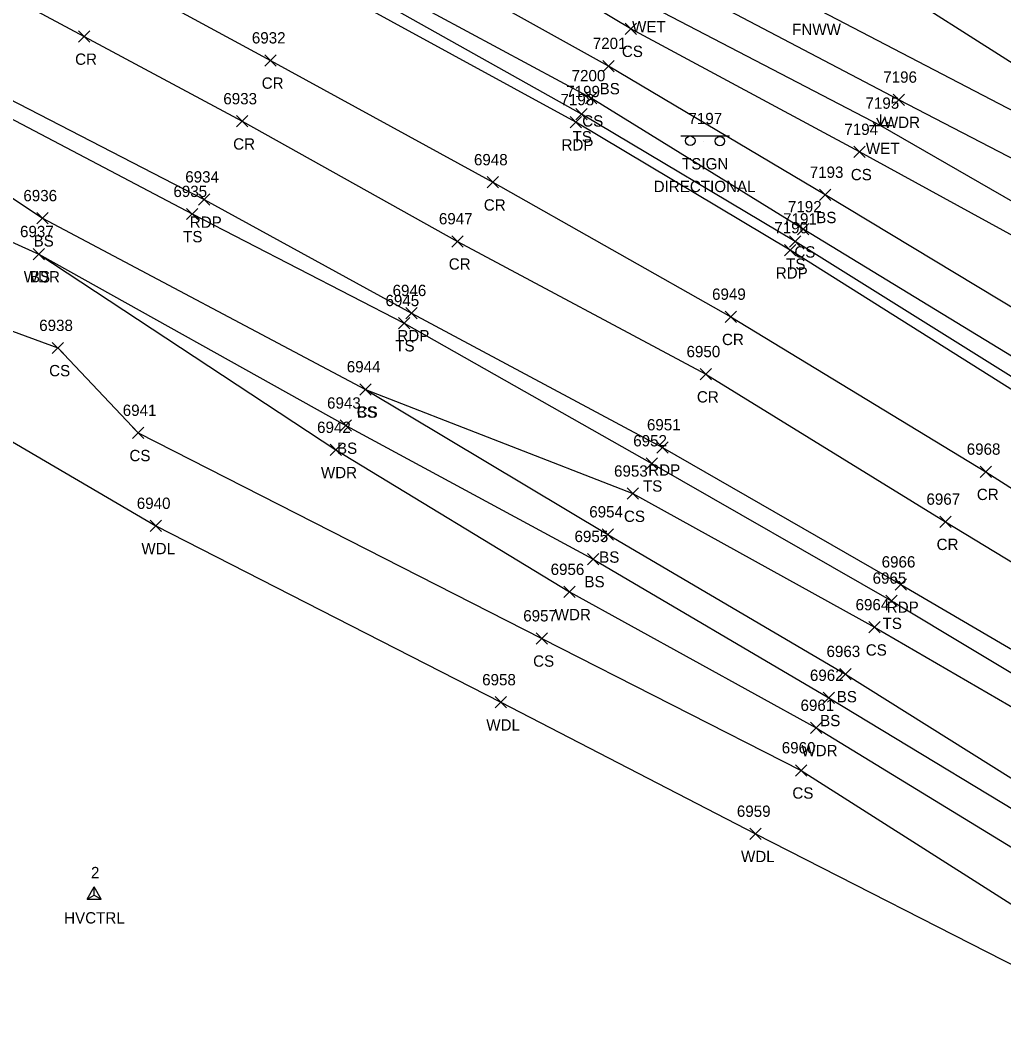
# Model space of a CAD drawing. Extents: x 1462089 to 1464015, y 730534 to 736144.
# Drawn here: x 1462869.4 to 1463043.1, y 731663.4 to 731843.3 of the extents above; entities that cross this region are included whole.
import ezdxf

# ---------------------------------------------------------------- set-up
doc = ezdxf.new("R2010")
doc.units = 0
for name, color, linetype in [('C_A', 7, 'Continuous'), ('C_I', 7, 'Continuous'), ('CPSM', 7, 'Continuous'), ('L_A', 7, 'Continuous'), ('L_I', 7, 'Continuous'), ('L_TIC', 7, 'Continuous'), ('LAWA', 7, 'Continuous'), ('LELB', 7, 'Continuous'), ('LFNC', 7, 'Continuous'), ('LWET', 7, 'Continuous'), ('P_A', 7, 'Continuous'), ('P_I', 7, 'Continuous'), ('P_TIC', 7, 'Continuous'), ('PET', 7, 'Continuous'), ('PRC', 7, 'Continuous'), ('S_A', 7, 'Continuous'), ('S_C', 7, 'Continuous'), ('S_I', 7, 'Continuous'), ('SSGN', 7, 'Continuous')]:
    doc.layers.add(name, color=color, linetype=linetype)

msp = doc.modelspace()

# ---------------------------------------------------------------- linework, layer by layer
at = {"layer": 'CPSM'}
for p, q in [((1462881.2, 731688.06), (1462882.45, 731690.23)), ((1462883.7, 731688.06), (1462882.45, 731690.23)), ((1462882.45, 731688.78), (1462882.45, 731690.23)), ((1462881.2, 731688.06), (1462882.45, 731688.78)), ((1462881.2, 731688.06), (1462883.7, 731688.06)), ((1462882.45, 731688.78), (1462882.45, 731688.78)), ((1462882.45, 731688.78), (1462883.7, 731688.06))]:
    msp.add_line(p, q, dxfattribs=at)
at = {"layer": 'L_TIC'}
for points in [[(1462976.2, 731840.84), (1462978.2, 731842.84)], [(1462978.2, 731840.84), (1462976.2, 731842.84)], [(1462972.27, 731834.25), (1462974.27, 731836.25)], [(1462974.27, 731834.25), (1462972.27, 731836.25)], [(1462969.2, 731828.55), (1462971.2, 731830.55)], [(1462971.2, 731828.55), (1462969.2, 731830.55)], [(1463023.55, 731828.3), (1463025.55, 731830.3)], [(1463025.55, 731828.3), (1463023.55, 731830.3)], [(1462967.52, 731825.75), (1462969.52, 731827.75)], [(1462969.52, 731825.75), (1462967.52, 731827.75)], [(1463016.63, 731819.07), (1463018.63, 731821.07)], [(1463018.63, 731819.07), (1463016.63, 731821.07)], [(1463010.52, 731811.49), (1463012.52, 731813.49)], [(1463012.52, 731811.49), (1463010.52, 731813.49)], [(1462898.75, 731808.11), (1462900.75, 731810.11)], [(1462900.75, 731808.11), (1462898.75, 731810.11)], [(1462872.31, 731807.36), (1462874.31, 731809.36)], [(1462874.31, 731807.36), (1462872.31, 731809.36)], [(1463006.66, 731805.41), (1463008.66, 731807.41)], [(1463008.66, 731805.41), (1463006.66, 731807.41)], [(1463005.24, 731803.25), (1463007.24, 731805.25)], [(1463007.24, 731803.25), (1463005.24, 731805.25)], [(1462871.66, 731801.02), (1462873.66, 731803.02)], [(1462873.66, 731801.02), (1462871.66, 731803.02)], [(1462871.66, 731801.02), (1462873.66, 731803.02)], [(1462873.66, 731801.02), (1462871.66, 731803.02)], [(1462936.21, 731788.83), (1462938.21, 731790.83)], [(1462938.21, 731788.83), (1462936.21, 731790.83)], [(1462875.05, 731784.44), (1462877.05, 731786.44)], [(1462877.05, 731784.44), (1462875.05, 731786.44)], [(1462929.37, 731777.13), (1462931.37, 731779.13)], [(1462931.37, 731777.13), (1462929.37, 731779.13)], [(1462929.37, 731777.13), (1462931.37, 731779.13)], [(1462931.37, 731777.13), (1462929.37, 731779.13)], [(1462925.89, 731770.73), (1462927.89, 731772.73)], [(1462927.89, 731770.73), (1462925.89, 731772.73)], [(1462889.24, 731769.44), (1462891.24, 731771.44)], [(1462891.24, 731769.44), (1462889.24, 731771.44)], [(1462924.12, 731766.43), (1462926.12, 731768.43)], [(1462926.12, 731766.43), (1462924.12, 731768.43)], [(1462979.95, 731764.06), (1462981.95, 731766.06)], [(1462981.95, 731764.06), (1462979.95, 731766.06)], [(1462976.57, 731758.71), (1462978.57, 731760.71)], [(1462978.57, 731758.71), (1462976.57, 731760.71)], [(1462892.37, 731753.01), (1462894.37, 731755.01)], [(1462894.37, 731753.01), (1462892.37, 731755.01)], [(1462972.19, 731751.51), (1462974.19, 731753.51)], [(1462974.19, 731751.51), (1462972.19, 731753.51)], [(1462969.59, 731747.16), (1462971.59, 731749.16)], [(1462971.59, 731747.16), (1462969.59, 731749.16)], [(1462965.42, 731741.35), (1462967.42, 731743.35)], [(1462967.42, 731741.35), (1462965.42, 731743.35)], [(1463022.27, 731739.8), (1463024.27, 731741.8)], [(1463024.27, 731739.8), (1463022.27, 731741.8)], [(1463019.27, 731735.1), (1463021.27, 731737.1)], [(1463021.27, 731735.1), (1463019.27, 731737.1)], [(1462960.53, 731733.14), (1462962.53, 731735.14)], [(1462962.53, 731733.14), (1462960.53, 731735.14)], [(1463014.13, 731726.85), (1463016.13, 731728.85)], [(1463016.13, 731726.85), (1463014.13, 731728.85)], [(1462953.28, 731721.85), (1462955.28, 731723.85)], [(1462955.28, 731721.85), (1462953.28, 731723.85)], [(1463011.21, 731722.63), (1463013.21, 731724.63)], [(1463013.21, 731722.63), (1463011.21, 731724.63)], [(1463008.98, 731717.33), (1463010.98, 731719.33)], [(1463010.98, 731717.33), (1463008.98, 731719.33)], [(1463006.31, 731709.83), (1463008.31, 731711.83)], [(1463008.31, 731709.83), (1463006.31, 731711.83)], [(1462998.26, 731698.62), (1463000.26, 731700.62)], [(1463000.26, 731698.62), (1462998.26, 731700.62)]]:
    msp.add_lwpolyline(points, dxfattribs=at)
at = {"layer": 'LAWA'}
for points in [[(1463311.96, 731622), (1463278.7, 731651.95), (1463242.27, 731688.66), (1463214.16, 731713.87), (1463190.64, 731727.77), (1463168.75, 731741.23), (1463153.41, 731753.18), (1463111.89, 731780.35), (1463067.93, 731806.81), (1463024.55, 731829.3), (1462983.81, 731850.72), (1462938.23, 731873.49), (1462916.72, 731888.15), (1462896.14, 731897.65), (1462876.4, 731908.29), (1462876.4, 731914.39)], [(1462805.27, 731805.98), (1462804.13, 731815.27), (1462806.81, 731820.97), (1462826.92, 731816.96), (1462858.02, 731808.59), (1462872.66, 731802.02), (1462925.12, 731767.43), (1462966.42, 731742.35), (1463009.98, 731718.33), (1463055.99, 731690.17), (1463094.63, 731669.03), (1463139.35, 731640.42), (1463179.58, 731612.81), (1463214.59, 731589.17), (1463210.81, 731583.37)], [(1462805.27, 731805.98), (1462826.77, 731796.28), (1462854.2, 731779.64), (1462865.26, 731770.45), (1462893.37, 731754.01), (1462954.28, 731722.85), (1462999.26, 731699.62), (1463048.87, 731674.29), (1463083.94, 731655.26), (1463128.34, 731627.98), (1463169.28, 731606.28), (1463210.81, 731583.37)]]:
    msp.add_lwpolyline(points, dxfattribs=at)
at = {"layer": 'LELB'}
for points in [[(1463396.19, 731504.77), (1463360.34, 731535.74), (1463328.03, 731565.3), (1463291.69, 731597.04), (1463258.92, 731625.26), (1463221.75, 731655.41), (1463187.57, 731682.98), (1463146.65, 731711.82), (1463130.14, 731724.52), (1463092.05, 731747.1), (1463047.66, 731778.36), (1463006.24, 731804.25), (1462968.52, 731826.75), (1462925.13, 731851.11), (1462885.91, 731872.23), (1462850.91, 731891.69), (1462831.67, 731903.17), (1462825.51, 731911.03), (1462819.08, 731923.84), (1462816.37, 731942.01), (1462818.75, 731962.46)], [(1463373.81, 731553.63), (1463343.37, 731582.57), (1463304.41, 731614.6), (1463270.57, 731640.43), (1463232.2, 731673.38), (1463201.53, 731701.7), (1463185.73, 731720.67), (1463167.75, 731737.49), (1463147.83, 731747.9), (1463101.85, 731769.67), (1463060.3, 731796.74), (1463017.63, 731820.07), (1462977.2, 731841.84), (1462934.46, 731867.37), (1462912.27, 731880.33), (1462894.26, 731886.44), (1462857.44, 731901.64), (1462850.01, 731909.42), (1462852.15, 731911.99), (1462840.09, 731955.97)], [(1463403.82, 731510.15), (1463367.25, 731544.91), (1463335.04, 731573.15), (1463297.08, 731605.35), (1463264.62, 731633.53), (1463227.52, 731664.21), (1463193.34, 731691.35), (1463154.36, 731722.08), (1463139.07, 731736.07), (1463095.32, 731761.2), (1463053.81, 731787.02), (1463011.52, 731812.49), (1462973.27, 731835.25), (1462929.71, 731859.46), (1462890.35, 731878.34), (1462857.44, 731901.64), (1462838.4, 731907.65), (1462823.13, 731925.94), (1462820.91, 731943.54)], [(1463130.14, 731724.52), (1463094.09, 731750.72), (1463049.59, 731780.86), (1463007.66, 731806.41), (1462970.2, 731829.55), (1462926.42, 731853.19), (1462887.73, 731874.56), (1462853.47, 731894.43), (1462838.4, 731907.65)], [(1463079.06, 731809.61), (1463049.72, 731832.48), (1463016.97, 731853.36), (1462975.02, 731878.35), (1462934.94, 731902.98)], [(1462777.53, 731847.55), (1462783.89, 731848.95), (1462792.62, 731844.94), (1462809.44, 731847.48), (1462830.55, 731844.98), (1462862.91, 731828.5), (1462899.75, 731809.11), (1462937.21, 731789.83), (1462980.95, 731765.06), (1463023.27, 731740.8), (1463067.33, 731714.31), (1463106.9, 731688.57), (1463151.27, 731657.24), (1463190.95, 731627.91), (1463226.11, 731598.92), (1463258.26, 731572.27), (1463288.25, 731546.84), (1463319.07, 731520.52), (1463336.3, 731505.87), (1463346.87, 731495.96)], [(1462764.04, 731804.55), (1462766.37, 731810.86), (1462768.73, 731816.99), (1462775.09, 731830.85), (1462781.12, 731844.95), (1462782.98, 731843.84), (1462776.36, 731830.19), (1462770.33, 731816.45), (1462783.67, 731831.16), (1462788.4, 731841.18), (1462807.82, 731837.78), (1462827.91, 731833.67), (1462863.15, 731815.13), (1462873.31, 731808.36), (1462930.37, 731778.13), (1462973.19, 731752.51), (1463015.13, 731727.85), (1463059.14, 731700.18), (1463095.39, 731673.22)], [(1462803.87, 731628.84), (1462784.1, 731642.83), (1462766.67, 731650.07), (1462748.45, 731662.28), (1462746.61, 731676.37), (1462748.11, 731694.11), (1462759.39, 731726.93), (1462765.65, 731724.27), (1462767.81, 731749.29), (1462774.23, 731765.28), (1462783.38, 731800.54), (1462790.48, 731807.7), (1462804.13, 731815.27), (1462824.43, 731810.38), (1462856.44, 731792.64), (1462876.05, 731785.44), (1462890.24, 731770.44), (1462961.53, 731734.14), (1463007.31, 731710.83), (1463051.9, 731682.41), (1463089.84, 731662.1), (1463134.89, 731635.12), (1463169.28, 731606.28)], [(1462872.66, 731802.02), (1462926.89, 731771.73), (1462970.59, 731748.16), (1463012.21, 731723.63), (1463056.73, 731696.68), (1463094.73, 731671.97), (1463095.39, 731673.22)], [(1462930.37, 731778.13), (1462977.57, 731759.71), (1463020.27, 731736.1), (1463065.89, 731709.62), (1463103.32, 731680.71), (1463146.71, 731651.77), (1463186.83, 731623.75), (1463223.47, 731597.06), (1463253.25, 731567.97)]]:
    msp.add_lwpolyline(points, dxfattribs=at)
at = {"layer": 'LFNC'}
msp.add_lwpolyline([(1463245.5, 731723.17), (1463226.16, 731733.21), (1463193.61, 731750.52), (1463160.16, 731767.72), (1463124.91, 731785.73), (1463079.06, 731809.61), (1463046.56, 731826.31), (1463009.36, 731845.71), (1462970.34, 731866), (1462929.66, 731886.53), (1462928.08, 731887.48), (1462927.14, 731887.89), (1462925.36, 731888.48)], dxfattribs=at)
at = {"layer": 'LWET'}
for p, q in [((1463021.36, 731824.7), (1463020.69, 731826.03)), ((1463021.36, 731824.7), (1463021.36, 731826.7)), ((1463021.36, 731824.7), (1463022.02, 731826.03)), ((1463023.36, 731824.7), (1463019.36, 731824.7)), ((1463020.36, 731824.7), (1463020.02, 731825.37)), ((1463022.36, 731824.7), (1463022.69, 731825.37))]:
    msp.add_line(p, q, dxfattribs=at)
msp.add_lwpolyline([(1463449.06, 731485.61), (1463418.13, 731524.22), (1463380.81, 731562.01), (1463349.86, 731590.54), (1463311.96, 731622), (1463277.56, 731650.42), (1463237.29, 731682.13), (1463187.01, 731722.36), (1463168.75, 731741.23), (1463149.74, 731749.24), (1463106.32, 731774.49), (1463062.59, 731800.98), (1463021.36, 731824.7), (1462980.06, 731846.2), (1462936.77, 731870.84), (1462913.66, 731883.07), (1462896.73, 731891.6), (1462862.72, 731906.6), (1462853.81, 731911.63), (1462857.25, 731915.69), (1462843.66, 731950.82)], dxfattribs=at)
at = {"layer": 'P_TIC'}
for points in [[(1462879.66, 731839.46), (1462881.66, 731841.46)], [(1462881.66, 731839.46), (1462879.66, 731841.46)], [(1462912.61, 731835.23), (1462914.61, 731837.23)], [(1462914.61, 731835.23), (1462912.61, 731837.23)], [(1462907.57, 731824.48), (1462909.57, 731826.48)], [(1462909.57, 731824.48), (1462907.57, 731826.48)], [(1462966.5, 731824.32), (1462968.5, 731826.32)], [(1462968.5, 731824.32), (1462966.5, 731826.32)], [(1462951.83, 731813.71), (1462953.83, 731815.71)], [(1462953.83, 731813.71), (1462951.83, 731815.71)], [(1462900.85, 731810.67), (1462902.85, 731812.67)], [(1462902.85, 731810.67), (1462900.85, 731812.67)], [(1462945.64, 731803.28), (1462947.64, 731805.28)], [(1462947.64, 731803.28), (1462945.64, 731805.28)], [(1463004.34, 731801.7), (1463006.34, 731803.7)], [(1463006.34, 731801.7), (1463004.34, 731803.7)], [(1462937.51, 731790.61), (1462939.51, 731792.61)], [(1462939.51, 731790.61), (1462937.51, 731792.61)], [(1462993.89, 731789.95), (1462995.89, 731791.95)], [(1462995.89, 731789.95), (1462993.89, 731791.95)], [(1462989.45, 731779.81), (1462991.45, 731781.81)], [(1462991.45, 731779.81), (1462989.45, 731781.81)], [(1462981.81, 731766.89), (1462983.81, 731768.89)], [(1462983.81, 731766.89), (1462981.81, 731768.89)], [(1463038.89, 731762.58), (1463040.89, 731764.58)], [(1463040.89, 731762.58), (1463038.89, 731764.58)], [(1463031.79, 731753.75), (1463033.79, 731755.75)], [(1463033.79, 731753.75), (1463031.79, 731755.75)], [(1463023.93, 731742.66), (1463025.93, 731744.66)], [(1463025.93, 731742.66), (1463023.93, 731744.66)]]:
    msp.add_lwpolyline(points, dxfattribs=at)
at = {"layer": 'PET'}
for points in [[(1463389.62, 731499.8), (1463355.98, 731531.48), (1463323.52, 731560.41), (1463287.39, 731592.28), (1463255.05, 731620.02), (1463217.77, 731650.75), (1463182.81, 731677.37), (1463137.61, 731710.2), (1463090.93, 731745.84), (1463046.39, 731776.88), (1463005.34, 731802.7), (1462967.5, 731825.32), (1462923.96, 731849.16), (1462884.37, 731870.5), (1462849.68, 731889.88), (1462831.69, 731899.19), (1462821.05, 731910.46), (1462814.21, 731922.04), (1462810.93, 731940.61), (1462812.28, 731956.21)], [(1462775.19, 731843.86), (1462777.4, 731847.66), (1462781.86, 731851.06), (1462788.96, 731853.29), (1462794.51, 731854.26), (1462810.81, 731854.24), (1462815.69, 731853.74), (1462829.55, 731849.82), (1462832.79, 731848.28), (1462863.62, 731831.39), (1462901.85, 731811.67), (1462938.51, 731791.61), (1462982.81, 731767.89), (1463024.93, 731743.66), (1463069.48, 731717.57), (1463108.69, 731691.16), (1463153.39, 731660.15), (1463192.77, 731629.79), (1463228.33, 731601.13), (1463260.53, 731574.12), (1463290.34, 731548.67), (1463321.34, 731523.11), (1463366.92, 731479.81), (1463412.76, 731449.11)]]:
    msp.add_lwpolyline(points, dxfattribs=at)
at = {"layer": 'PRC'}
for points in [[(1462795.46, 731899.55), (1462825.15, 731884.54), (1462883.82, 731852.44), (1462913.61, 731836.23), (1462952.83, 731814.71), (1462994.89, 731790.95), (1463039.89, 731763.58), (1463081.79, 731736.85), (1463120.54, 731704.7), (1463164.23, 731674.74), (1463201.75, 731639.09)], [(1462791.27, 731887.75), (1462819.39, 731873.93), (1462854.68, 731854.41), (1462880.66, 731840.46), (1462908.57, 731825.48), (1462946.64, 731804.28), (1462990.45, 731780.81), (1463032.79, 731754.75), (1463076.36, 731728.27), (1463116.74, 731700.08), (1463161.09, 731670.38), (1463201.75, 731639.09), (1463238.79, 731613.01), (1463269.68, 731583.06), (1463300.11, 731558.44), (1463333.31, 731532.16), (1463365.65, 731504.98), (1463377.29, 731488.88), (1463412.76, 731449.11)]]:
    msp.add_lwpolyline(points, dxfattribs=at)
at = {"layer": 'SSGN'}
for p, q in [((1462986.07, 731822.9), (1462994.67, 731822.9)), ((1462990.1, 731821.99), (1462990.1, 731821.99))]:
    msp.add_line(p, q, dxfattribs=at)
for centre in [(1462987.73, 731822.06), (1462992.95, 731821.99)]:
    msp.add_circle(centre, 0.833, dxfattribs=at)

# ---------------------------------------------------------------- texts
at = {"layer": 'C_A'}
msp.add_text('HVCTRL', height=2, dxfattribs=at).set_placement((1462877.15, 731683.78))
at = {"layer": 'C_I'}
msp.add_text('2', height=2, dxfattribs=at).set_placement((1462881.89, 731691.78))
at = {"layer": 'L_A'}
for s, p in [('WET', (1462977.44, 731841.2)), ('FNWW', (1463005.71, 731840.71)), ('CS', (1462975.64, 731836.84)), ('BS', (1462971.71, 731830.25)), ('CS', (1462968.64, 731824.55)), ('WDR', (1463021.91, 731824.3)), ('TS', (1462966.93, 731821.75)), ('WET', (1463018.73, 731819.7)), ('CS', (1463016.07, 731815.07)), ('BS', (1463009.96, 731807.49)), ('TS', (1462898.16, 731804.11)), ('BS', (1462871.76, 731803.36)), ('CS', (1463006.1, 731801.41)), ('TS', (1463004.65, 731799.25)), ('WDR', (1462870.02, 731797.02)), ('BS', (1462871.1, 731797.02)), ('TS', (1462935.62, 731784.83)), ('CS', (1462874.5, 731780.44)), ('CS', (1462928.81, 731773.13)), ('BS', (1462928.81, 731773.13)), ('BS', (1462925.33, 731766.73)), ('CS', (1462888.68, 731765.44)), ('WDR', (1462922.49, 731762.43)), ('TS', (1462979.36, 731760.06)), ('CS', (1462976.01, 731754.71)), ('WDL', (1462890.79, 731749.01)), ('BS', (1462971.63, 731747.51)), ('BS', (1462969.03, 731743.16)), ('WDR', (1462963.78, 731737.35)), ('TS', (1463021.68, 731735.8)), ('CS', (1463018.71, 731731.1)), ('CS', (1462959.97, 731729.14)), ('BS', (1463013.58, 731722.85)), ('WDL', (1462951.7, 731717.85)), ('BS', (1463010.65, 731718.63)), ('WDR', (1463007.34, 731713.33)), ('CS', (1463005.75, 731705.83)), ('WDL', (1462996.68, 731694.62))]:
    msp.add_text(s, height=2, dxfattribs=at).set_placement(p)
at = {"layer": 'L_I'}
for s, p in [('7201', (1462970.5, 731838.25)), ('7200', (1462966.77, 731832.55)), ('7196', (1463021.8, 731832.3)), ('7199', (1462965.82, 731829.75)), ('7195', (1463018.66, 731827.7)), ('7194', (1463014.93, 731823.07)), ('7193', (1463008.82, 731815.49)), ('6936', (1462869.95, 731811.36)), ('6935', (1462896.45, 731812.11)), ('7192', (1463004.97, 731809.41)), ('7191', (1463004.12, 731807.25)), ('6937', (1462869.36, 731805.02)), ('6937', (1462869.36, 731805.02)), ('6945', (1462933.9, 731792.83)), ('6938', (1462872.75, 731788.44)), ('6944', (1462927.06, 731781.13)), ('6944', (1462927.06, 731781.13)), ('6941', (1462887.5, 731773.44)), ('6943', (1462923.58, 731774.73)), ('6942', (1462921.82, 731770.43)), ('6952', (1462977.65, 731768.06)), ('6953', (1462974.26, 731762.71)), ('6940', (1462889.98, 731757.01)), ('6954', (1462969.88, 731755.51)), ('6955', (1462967.28, 731751.16)), ('6956', (1462963.06, 731745.35)), ('6965', (1463019.92, 731743.8)), ('6964', (1463016.91, 731739.1)), ('6957', (1462958.22, 731737.14)), ('6963', (1463011.78, 731730.85)), ('6958', (1462950.97, 731725.85)), ('6962', (1463008.85, 731726.63)), ('6961', (1463007.19, 731721.33)), ('6960', (1463003.87, 731713.83)), ('6959', (1462995.95, 731702.62))]:
    msp.add_text(s, height=2, dxfattribs=at).set_placement(p)
at = {"layer": 'P_A'}
for s, p in [('CR', (1462879.09, 731835.46)), ('CR', (1462912.04, 731831.23)), ('CR', (1462907, 731820.48)), ('RDP', (1462964.98, 731820.32)), ('CR', (1462951.26, 731809.71)), ('RDP', (1462899.34, 731806.67)), ('CR', (1462945.07, 731799.28)), ('RDP', (1463002.82, 731797.7)), ('RDP', (1462936, 731786.61)), ('CR', (1462993.32, 731785.95)), ('CR', (1462988.89, 731775.81)), ('RDP', (1462980.3, 731762.89)), ('CR', (1463038.33, 731758.58)), ('CR', (1463031.22, 731749.75)), ('RDP', (1463022.42, 731738.66))]:
    msp.add_text(s, height=2, dxfattribs=at).set_placement(p)
at = {"layer": 'P_I'}
for s, p in [('6932', (1462910.3, 731839.23)), ('6933', (1462905.26, 731828.48)), ('7198', (1462964.8, 731828.32)), ('6948', (1462949.52, 731817.71)), ('6934', (1462898.54, 731814.67)), ('6947', (1462943.33, 731807.28)), ('7190', (1463002.56, 731805.7)), ('6946', (1462935.15, 731794.61)), ('6949', (1462991.57, 731793.95)), ('6950', (1462987.06, 731783.81)), ('6951', (1462980.07, 731770.89)), ('6968', (1463036.54, 731766.58)), ('6967', (1463029.43, 731757.75)), ('6966', (1463021.52, 731746.66))]:
    msp.add_text(s, height=2, dxfattribs=at).set_placement(p)
at = {"layer": 'S_A'}
msp.add_text('TSIGN', height=2, dxfattribs=at).set_placement((1462986.27, 731816.98))
at = {"layer": 'S_C'}
msp.add_text('DIRECTIONAL', height=2, dxfattribs=at).set_placement((1462981.26, 731812.98))
at = {"layer": 'S_I'}
msp.add_text('7197', height=2, dxfattribs=at).set_placement((1462987.4, 731824.98))

doc.saveas('drawing.dxf')
